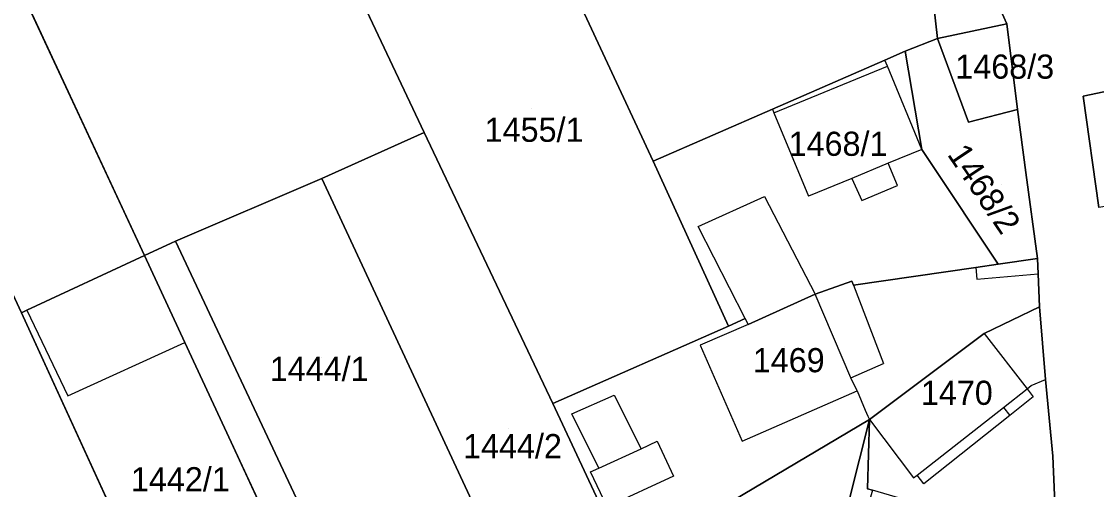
# Model space of a CAD drawing. Extents: x -263943 to -261149, y -1236934 to -1230686.
# Drawn here: x -262817.2 to -262728.3, y -1235221.3 to -1235182.6 of the extents above; entities that cross this region are included whole.
import ezdxf

# ---------------------------------------------------------------- set-up
doc = ezdxf.new("R2010")
doc.units = 0
for name, color, linetype in [('body_kn', 7, 'Continuous'), ('kladpar_druhypozemkov', 7, 'Continuous'), ('kladpar_hranice', 7, 'Continuous'), ('kladpar_parcelnecisla', 7, 'Continuous'), ('kladpar_plochy', 7, 'Continuous'), ('zappar_hrandruhpozemk', 7, 'Continuous')]:
    doc.layers.add(name, color=color, linetype=linetype)

msp = doc.modelspace()

# ---------------------------------------------------------------- linework, layer by layer
at = {"layer": 'body_kn'}
for p, q in [((-262735.7, -1235182.77), (-262735.7, -1235182.77)), ((-262741.44, -1235184), (-262741.44, -1235184)), ((-262741.44, -1235184), (-262741.44, -1235184)), ((-262744.12, -1235185.05), (-262744.12, -1235185.05)), ((-262744.12, -1235185.05), (-262744.12, -1235185.05)), ((-262745.79, -1235185.78), (-262745.79, -1235185.78)), ((-262745.58, -1235186.28), (-262745.58, -1235186.28)), ((-262745.58, -1235186.28), (-262745.58, -1235186.28)), ((-262729.37, -1235188.76), (-262729.37, -1235188.76)), ((-262755.1, -1235189.85), (-262755.1, -1235189.85)), ((-262755.1, -1235189.85), (-262755.1, -1235189.85)), ((-262754.97, -1235190.15), (-262754.97, -1235190.15)), ((-262754.97, -1235190.15), (-262754.97, -1235190.15)), ((-262734.82, -1235189.87), (-262734.82, -1235189.87)), ((-262734.82, -1235189.87), (-262734.82, -1235189.87)), ((-262738.86, -1235190.92), (-262738.86, -1235190.92)), ((-262783.91, -1235191.77), (-262783.91, -1235191.77)), ((-262783.91, -1235191.77), (-262783.91, -1235191.77)), ((-262742.73, -1235193.18), (-262742.73, -1235193.18)), ((-262742.73, -1235193.18), (-262742.73, -1235193.18)), ((-262742.12, -1235194.1), (-262742.12, -1235194.1)), ((-262764.97, -1235194.16), (-262764.97, -1235194.16)), ((-262745.51, -1235194.33), (-262745.51, -1235194.33)), ((-262792.39, -1235195.59), (-262792.39, -1235195.59)), ((-262748.53, -1235195.58), (-262748.53, -1235195.58)), ((-262748.53, -1235195.58), (-262748.53, -1235195.58)), ((-262734.11, -1235195.08), (-262734.11, -1235195.08)), ((-262734.11, -1235195.08), (-262734.11, -1235195.08)), ((-262744.73, -1235196.17), (-262744.73, -1235196.17)), ((-262755.74, -1235197.08), (-262755.74, -1235197.08)), ((-262752.11, -1235197.06), (-262752.11, -1235197.06)), ((-262747.68, -1235197.4), (-262747.68, -1235197.4)), ((-262761.25, -1235199.55), (-262761.25, -1235199.55)), ((-262804.86, -1235200.94), (-262804.86, -1235200.94)), ((-262804.86, -1235200.94), (-262804.86, -1235200.94)), ((-262804.49, -1235200.78), (-262804.49, -1235200.78)), ((-262807.06, -1235201.96), (-262807.06, -1235201.96)), ((-262738.27, -1235202.96), (-262738.27, -1235202.96)), ((-262738.27, -1235202.96), (-262738.27, -1235202.96)), ((-262736.42, -1235202.69), (-262736.42, -1235202.69)), ((-262736.42, -1235202.69), (-262736.42, -1235202.69)), ((-262733.14, -1235202.21), (-262733.14, -1235202.21)), ((-262733.1, -1235203.47), (-262733.1, -1235203.47)), ((-262748.52, -1235204.08), (-262748.52, -1235204.08)), ((-262748.38, -1235204.43), (-262748.38, -1235204.43)), ((-262748.38, -1235204.43), (-262748.38, -1235204.43)), ((-262738.17, -1235203.93), (-262738.17, -1235203.93)), ((-262751.56, -1235205.16), (-262751.56, -1235205.16)), ((-262816.8, -1235206.5), (-262816.8, -1235206.5)), ((-262816.8, -1235206.5), (-262816.8, -1235206.5)), ((-262733, -1235206.22), (-262733, -1235206.22)), ((-262817.24, -1235206.71), (-262817.24, -1235206.71)), ((-262817.24, -1235206.71), (-262817.24, -1235206.71)), ((-262757.35, -1235207.17), (-262757.35, -1235207.17)), ((-262757.35, -1235207.17), (-262757.35, -1235207.17)), ((-262758.74, -1235207.82), (-262758.74, -1235207.82)), ((-262757.1, -1235207.67), (-262757.1, -1235207.67)), ((-262757.1, -1235207.67), (-262757.1, -1235207.67)), ((-262803.74, -1235209.16), (-262803.74, -1235209.16)), ((-262737.58, -1235208.42), (-262737.58, -1235208.42)), ((-262737.58, -1235208.42), (-262737.58, -1235208.42)), ((-262761.07, -1235209.38), (-262761.07, -1235209.38)), ((-262745.9, -1235210.91), (-262745.9, -1235210.91)), ((-262748.61, -1235212.09), (-262748.61, -1235212.09)), ((-262733.67, -1235212.74), (-262733.67, -1235212.74)), ((-262732.48, -1235212.23), (-262732.48, -1235212.23)), ((-262813.41, -1235213.58), (-262813.41, -1235213.58)), ((-262768.19, -1235213.54), (-262768.19, -1235213.54)), ((-262748.09, -1235213.18), (-262748.09, -1235213.18)), ((-262734.01, -1235213.01), (-262734.01, -1235213.01)), ((-262733.5, -1235213.67), (-262733.5, -1235213.67)), ((-262773.28, -1235214.22), (-262773.28, -1235214.22)), ((-262735.96, -1235214.54), (-262735.96, -1235214.54)), ((-262735.96, -1235214.54), (-262735.96, -1235214.54)), ((-262771.69, -1235215.06), (-262771.69, -1235215.06)), ((-262747.41, -1235214.76), (-262747.41, -1235214.76)), ((-262747.19, -1235215.28), (-262747.19, -1235215.28)), ((-262735.43, -1235215.2), (-262735.43, -1235215.2)), ((-262735.43, -1235215.2), (-262735.43, -1235215.2)), ((-262747.07, -1235215.55), (-262747.07, -1235215.55)), ((-262747.07, -1235215.55), (-262747.07, -1235215.55)), ((-262765.97, -1235217.97), (-262765.97, -1235217.97)), ((-262765.97, -1235217.97), (-262765.97, -1235217.97)), ((-262764.63, -1235217.35), (-262764.63, -1235217.35)), ((-262757.59, -1235217.34), (-262757.59, -1235217.34)), ((-262731.88, -1235218.59), (-262731.88, -1235218.59)), ((-262731.88, -1235218.59), (-262731.88, -1235218.59)), ((-262770.14, -1235219.89), (-262770.14, -1235219.89)), ((-262770.14, -1235219.89), (-262770.14, -1235219.89)), ((-262769.45, -1235219.57), (-262769.45, -1235219.57)), ((-262763.27, -1235220.23), (-262763.27, -1235220.23)), ((-262743.42, -1235220.38), (-262743.42, -1235220.38)), ((-262743.12, -1235220.15), (-262743.12, -1235220.15)), ((-262743.12, -1235220.15), (-262743.12, -1235220.15)), ((-262747.23, -1235221.28), (-262747.23, -1235221.28)), ((-262742.57, -1235220.88), (-262742.57, -1235220.88))]:
    msp.add_line(p, q, dxfattribs=at)
at = {"layer": 'kladpar_druhypozemkov'}
for p, q in [((-262736.42, -1235185.61), (-262736.42, -1235185.61)), ((-262775.07, -1235189.75), (-262775.07, -1235189.75)), ((-262749.75, -1235191.8), (-262749.75, -1235191.8)), ((-262736.12, -1235196.08), (-262736.12, -1235196.08)), ((-262754.12, -1235209.53), (-262754.12, -1235209.53)), ((-262792.41, -1235210.44), (-262792.41, -1235210.44)), ((-262740.22, -1235212.23), (-262740.22, -1235212.23)), ((-262776.97, -1235216.25), (-262776.97, -1235216.25)), ((-262805.72, -1235219.73), (-262805.72, -1235219.73))]:
    msp.add_line(p, q, dxfattribs=at)
at = {"layer": 'kladpar_hranice'}
for points in [[(-262804.86, -1235200.94), (-262807.06, -1235201.96), (-262829.24, -1235154.33), (-262841.55, -1235127.8), (-262827.04, -1235120.76), (-262820.68, -1235117.7), (-262819.32, -1235117.02), (-262805.91, -1235145.16), (-262791.05, -1235176.69), (-262783.91, -1235191.77)], [(-262817.24, -1235206.71), (-262833.3, -1235172.14), (-262839.67, -1235158.58), (-262851.9, -1235132.72), (-262841.55, -1235127.8), (-262829.24, -1235154.33), (-262807.06, -1235201.96), (-262816.8, -1235206.5), (-262817.24, -1235206.71)], [(-262743.82, -1235163.73), (-262741.17, -1235170.55), (-262735.7, -1235182.77), (-262741.44, -1235184), (-262742.44, -1235174.95), (-262756.44, -1235169.79), (-262767.72, -1235175.06), (-262768.21, -1235174.09), (-262743.82, -1235163.73)], [(-262783.91, -1235191.77), (-262791.05, -1235176.69), (-262776.46, -1235169.47), (-262773.3, -1235176.25), (-262764.97, -1235194.16), (-262758.74, -1235207.82), (-262773.28, -1235214.22), (-262783.91, -1235191.77)], [(-262741.44, -1235184), (-262744.12, -1235185.05), (-262745.79, -1235185.78), (-262755.1, -1235189.85), (-262764.97, -1235194.16), (-262773.3, -1235176.25), (-262768.21, -1235174.09), (-262767.72, -1235175.06), (-262756.44, -1235169.79), (-262742.44, -1235174.95), (-262741.44, -1235184)], [(-262731.62, -1235225.03), (-262731.88, -1235218.59), (-262732.48, -1235212.23), (-262733, -1235206.22), (-262733.1, -1235203.47), (-262733.14, -1235202.21), (-262734.11, -1235195.08), (-262734.82, -1235189.87), (-262735.7, -1235182.77), (-262741.17, -1235170.55)], [(-262817.01, -1235235.45), (-262818.14, -1235232.99), (-262827.5, -1235212.91), (-262840.25, -1235185.71), (-262844.16, -1235177.32), (-262833.3, -1235172.14), (-262817.24, -1235206.71), (-262806.18, -1235230.86), (-262817.01, -1235235.45)], [(-262734.82, -1235189.87), (-262738.86, -1235190.92), (-262741.44, -1235184), (-262735.7, -1235182.77), (-262734.82, -1235189.87)], [(-262734.11, -1235195.08), (-262733.14, -1235202.21), (-262736.42, -1235202.69), (-262742.12, -1235194.1), (-262742.73, -1235193.18), (-262744.12, -1235185.05), (-262741.44, -1235184), (-262738.86, -1235190.92), (-262734.82, -1235189.87), (-262734.11, -1235195.08)], [(-262744.12, -1235185.05), (-262742.73, -1235193.18), (-262742.12, -1235194.1), (-262736.42, -1235202.69), (-262738.27, -1235202.96), (-262748.38, -1235204.43), (-262748.52, -1235204.08), (-262751.56, -1235205.16), (-262757.1, -1235207.67), (-262757.35, -1235207.17), (-262758.74, -1235207.82), (-262764.97, -1235194.16), (-262755.1, -1235189.85), (-262745.79, -1235185.78), (-262744.12, -1235185.05)], [(-262722.12, -1235189.16), (-262721.92, -1235190.13), (-262716.75, -1235189.23), (-262715.45, -1235195.58), (-262715.4, -1235195.8), (-262728.09, -1235197.99), (-262729.37, -1235188.76), (-262727.67, -1235188.42), (-262721.26, -1235186.97), (-262721.26, -1235187.48), (-262722.43, -1235187.64), (-262722.12, -1235189.16)], [(-262727.67, -1235188.42), (-262729.37, -1235188.76), (-262728.09, -1235197.99)], [(-262783.91, -1235191.77), (-262792.39, -1235195.59), (-262804.49, -1235200.78), (-262804.86, -1235200.94)], [(-262762.73, -1235244.97), (-262765.61, -1235247.6), (-262767.13, -1235248.88), (-262769.46, -1235244.06), (-262776.95, -1235228.55), (-262779.98, -1235222.28), (-262792.39, -1235195.59), (-262783.91, -1235191.77), (-262773.28, -1235214.22), (-262767.08, -1235227.43), (-262760.27, -1235241.66), (-262762.73, -1235244.97)], [(-262791.89, -1235227.61), (-262804.49, -1235200.78), (-262792.39, -1235195.59), (-262779.98, -1235222.28), (-262785.58, -1235224.79), (-262791.89, -1235227.61)], [(-262784.1, -1235251.61), (-262785.92, -1235247.67), (-262795.16, -1235227.63), (-262803.74, -1235209.16), (-262807.06, -1235201.96), (-262804.86, -1235200.94), (-262804.49, -1235200.78), (-262791.89, -1235227.61), (-262781.55, -1235250.15), (-262774.17, -1235254.56), (-262777.3, -1235256.34), (-262784.1, -1235251.61)], [(-262806.18, -1235230.86), (-262817.24, -1235206.71), (-262816.8, -1235206.5), (-262807.06, -1235201.96), (-262803.74, -1235209.16), (-262795.16, -1235227.63), (-262785.92, -1235247.67), (-262784.1, -1235251.61), (-262781.37, -1235257.45)], [(-262736.42, -1235202.69), (-262733.14, -1235202.21), (-262733.1, -1235203.47), (-262733, -1235206.22), (-262737.58, -1235208.42), (-262747.07, -1235215.55), (-262767.08, -1235227.43), (-262773.28, -1235214.22), (-262758.74, -1235207.82), (-262757.35, -1235207.17), (-262757.1, -1235207.67), (-262751.56, -1235205.16), (-262748.52, -1235204.08), (-262748.38, -1235204.43), (-262738.27, -1235202.96), (-262736.42, -1235202.69)], [(-262731.88, -1235218.59), (-262731.62, -1235225.03), (-262735.95, -1235224.61), (-262740.63, -1235223.23), (-262741.66, -1235222.92), (-262746.81, -1235221.4), (-262747.23, -1235221.28), (-262747.07, -1235215.55), (-262737.58, -1235208.42), (-262733, -1235206.22), (-262732.48, -1235212.23), (-262731.88, -1235218.59)], [(-262760.27, -1235241.66), (-262767.08, -1235227.43), (-262747.07, -1235215.55), (-262750.38, -1235228.69), (-262753.75, -1235232.59), (-262760.27, -1235241.66)], [(-262746.81, -1235221.4), (-262747.9, -1235225.11), (-262748.99, -1235228.85), (-262750.36, -1235233.52), (-262750.78, -1235233.43), (-262753.75, -1235232.59), (-262750.38, -1235228.69), (-262747.07, -1235215.55), (-262747.23, -1235221.28), (-262746.81, -1235221.4)]]:
    msp.add_lwpolyline(points, dxfattribs=at)
at = {"layer": 'kladpar_plochy'}
for p, q in [((-262807.06, -1235201.96), (-262829.24, -1235154.33)), ((-262791.05, -1235176.69), (-262783.91, -1235191.77)), ((-262783.91, -1235191.77), (-262792.39, -1235195.59)), ((-262792.39, -1235195.59), (-262804.49, -1235200.78)), ((-262804.86, -1235200.94), (-262807.06, -1235201.96)), ((-262804.49, -1235200.78), (-262804.86, -1235200.94)), ((-262816.8, -1235206.5), (-262807.06, -1235201.96)), ((-262807.06, -1235201.96), (-262803.74, -1235209.16)), ((-262817.24, -1235206.71), (-262816.8, -1235206.5)), ((-262806.18, -1235230.86), (-262817.24, -1235206.71)), ((-262803.74, -1235209.16), (-262795.16, -1235227.63))]:
    msp.add_line(p, q, dxfattribs=at)
for points in [[(-262817.24, -1235206.71), (-262833.3, -1235172.14), (-262839.67, -1235158.58), (-262851.9, -1235132.72), (-262841.55, -1235127.8), (-262829.24, -1235154.33), (-262807.06, -1235201.96), (-262816.8, -1235206.5)], [(-262743.82, -1235163.73), (-262741.17, -1235170.55), (-262735.7, -1235182.77), (-262741.44, -1235184), (-262742.44, -1235174.95), (-262756.44, -1235169.79), (-262767.72, -1235175.06), (-262768.21, -1235174.09)], [(-262783.91, -1235191.77), (-262791.05, -1235176.69), (-262776.46, -1235169.47), (-262773.3, -1235176.25), (-262764.97, -1235194.16), (-262758.74, -1235207.82), (-262773.28, -1235214.22)], [(-262741.44, -1235184), (-262744.12, -1235185.05), (-262745.79, -1235185.78), (-262755.1, -1235189.85), (-262764.97, -1235194.16), (-262773.3, -1235176.25), (-262768.21, -1235174.09), (-262767.72, -1235175.06), (-262756.44, -1235169.79), (-262742.44, -1235174.95)], [(-262817.01, -1235235.45), (-262818.14, -1235232.99), (-262827.5, -1235212.91), (-262840.25, -1235185.71), (-262844.16, -1235177.32), (-262833.3, -1235172.14), (-262817.24, -1235206.71), (-262806.18, -1235230.86)], [(-262734.82, -1235189.87), (-262738.86, -1235190.92), (-262741.44, -1235184), (-262735.7, -1235182.77)], [(-262734.11, -1235195.08), (-262733.14, -1235202.21), (-262736.42, -1235202.69), (-262742.12, -1235194.1), (-262742.73, -1235193.18), (-262744.12, -1235185.05), (-262741.44, -1235184), (-262738.86, -1235190.92), (-262734.82, -1235189.87)], [(-262744.12, -1235185.05), (-262742.73, -1235193.18), (-262742.12, -1235194.1), (-262736.42, -1235202.69), (-262738.27, -1235202.96), (-262748.38, -1235204.43), (-262748.52, -1235204.08), (-262751.56, -1235205.16), (-262757.1, -1235207.67), (-262757.35, -1235207.17), (-262758.74, -1235207.82), (-262764.97, -1235194.16), (-262755.1, -1235189.85), (-262745.79, -1235185.78)], [(-262722.12, -1235189.16), (-262721.92, -1235190.13), (-262716.75, -1235189.23), (-262715.45, -1235195.58), (-262715.4, -1235195.8), (-262728.09, -1235197.99), (-262729.37, -1235188.76), (-262727.67, -1235188.42), (-262721.26, -1235186.97), (-262721.26, -1235187.48), (-262722.43, -1235187.64)], [(-262762.73, -1235244.97), (-262765.61, -1235247.6), (-262767.13, -1235248.88), (-262769.46, -1235244.06), (-262776.95, -1235228.55), (-262779.98, -1235222.28), (-262792.39, -1235195.59), (-262783.91, -1235191.77), (-262773.28, -1235214.22), (-262767.08, -1235227.43), (-262760.27, -1235241.66)], [(-262791.89, -1235227.61), (-262804.49, -1235200.78), (-262792.39, -1235195.59), (-262779.98, -1235222.28), (-262785.58, -1235224.79)], [(-262784.1, -1235251.61), (-262785.92, -1235247.67), (-262795.16, -1235227.63), (-262803.74, -1235209.16), (-262807.06, -1235201.96), (-262804.86, -1235200.94), (-262804.49, -1235200.78), (-262791.89, -1235227.61), (-262781.55, -1235250.15), (-262774.17, -1235254.56), (-262777.3, -1235256.34)], [(-262736.42, -1235202.69), (-262733.14, -1235202.21), (-262733.1, -1235203.47), (-262733, -1235206.22), (-262737.58, -1235208.42), (-262747.07, -1235215.55), (-262767.08, -1235227.43), (-262773.28, -1235214.22), (-262758.74, -1235207.82), (-262757.35, -1235207.17), (-262757.1, -1235207.67), (-262751.56, -1235205.16), (-262748.52, -1235204.08), (-262748.38, -1235204.43), (-262738.27, -1235202.96)], [(-262731.88, -1235218.59), (-262731.62, -1235225.03), (-262735.95, -1235224.61), (-262740.63, -1235223.23), (-262741.66, -1235222.92), (-262746.81, -1235221.4), (-262747.23, -1235221.28), (-262747.07, -1235215.55), (-262737.58, -1235208.42), (-262733, -1235206.22), (-262732.48, -1235212.23)], [(-262760.27, -1235241.66), (-262767.08, -1235227.43), (-262747.07, -1235215.55), (-262750.38, -1235228.69), (-262753.75, -1235232.59)], [(-262746.81, -1235221.4), (-262747.9, -1235225.11), (-262748.99, -1235228.85), (-262750.36, -1235233.52), (-262750.78, -1235233.43), (-262753.75, -1235232.59), (-262750.38, -1235228.69), (-262747.07, -1235215.55), (-262747.23, -1235221.28)]]:
    msp.add_lwpolyline(points, close=True, dxfattribs=at)
for points in [[(-262731.62, -1235225.03), (-262731.88, -1235218.59), (-262732.48, -1235212.23), (-262733, -1235206.22), (-262733.1, -1235203.47), (-262733.14, -1235202.21), (-262734.11, -1235195.08), (-262734.82, -1235189.87), (-262735.7, -1235182.77), (-262741.17, -1235170.55)], [(-262727.67, -1235188.42), (-262729.37, -1235188.76), (-262728.09, -1235197.99)]]:
    msp.add_lwpolyline(points, dxfattribs=at)
at = {"layer": 'zappar_hrandruhpozemk'}
for p, q in [((-262745.58, -1235186.28), (-262745.79, -1235185.78)), ((-262754.97, -1235190.15), (-262745.58, -1235186.28)), ((-262742.73, -1235193.18), (-262745.58, -1235186.28)), ((-262744.73, -1235196.17), (-262745.51, -1235194.33)), ((-262748.53, -1235195.58), (-262747.68, -1235197.4)), ((-262747.68, -1235197.4), (-262744.73, -1235196.17)), ((-262761.25, -1235199.55), (-262755.74, -1235197.08)), ((-262755.74, -1235197.08), (-262751.56, -1235205.16)), ((-262757.35, -1235207.17), (-262761.25, -1235199.55)), ((-262738.27, -1235202.96), (-262738.17, -1235203.93)), ((-262738.17, -1235203.93), (-262733.1, -1235203.47)), ((-262748.38, -1235204.43), (-262745.9, -1235210.91)), ((-262748.61, -1235212.09), (-262751.56, -1235205.16)), ((-262816.8, -1235206.5), (-262813.41, -1235213.58)), ((-262813.41, -1235213.58), (-262803.74, -1235209.16)), ((-262737.58, -1235208.42), (-262734.01, -1235213.01)), ((-262748.61, -1235212.09), (-262745.9, -1235210.91)), ((-262748.09, -1235213.18), (-262748.61, -1235212.09)), ((-262757.59, -1235217.34), (-262748.09, -1235213.18)), ((-262735.96, -1235214.54), (-262735.43, -1235215.2)), ((-262735.43, -1235215.2), (-262742.57, -1235220.88)), ((-262769.45, -1235219.57), (-262765.97, -1235217.97)), ((-262765.97, -1235217.97), (-262764.63, -1235217.35)), ((-262764.63, -1235217.35), (-262763.27, -1235220.23)), ((-262770.14, -1235219.89), (-262769.45, -1235219.57)), ((-262742.57, -1235220.88), (-262743.12, -1235220.15))]:
    msp.add_line(p, q, dxfattribs=at)
for points in [[(-262755.1, -1235189.85), (-262754.97, -1235190.15), (-262752.11, -1235197.06)], [(-262742.73, -1235193.18), (-262745.51, -1235194.33), (-262748.53, -1235195.58), (-262752.11, -1235197.06)], [(-262757.1, -1235207.67), (-262761.07, -1235209.38), (-262757.59, -1235217.34)], [(-262734.01, -1235213.01), (-262733.67, -1235212.74), (-262732.48, -1235212.23)], [(-262769.45, -1235219.57), (-262771.69, -1235215.06), (-262768.19, -1235213.54), (-262765.97, -1235217.97)], [(-262748.09, -1235213.18), (-262747.41, -1235214.76), (-262747.19, -1235215.28), (-262747.07, -1235215.55)], [(-262743.12, -1235220.15), (-262735.96, -1235214.54), (-262734.01, -1235213.01)], [(-262734.01, -1235213.01), (-262733.5, -1235213.67), (-262735.43, -1235215.2)], [(-262747.07, -1235215.55), (-262743.42, -1235220.38), (-262743.12, -1235220.15)], [(-262763.27, -1235220.23), (-262768.78, -1235222.77), (-262770.14, -1235219.89)]]:
    msp.add_lwpolyline(points, dxfattribs=at)

# ---------------------------------------------------------------- texts
at = {"layer": 'kladpar_parcelnecisla'}
for s, p in [('1468/3', (-262739.954, -1235187.32)), ('1455/1', (-262778.911, -1235192.55)), ('1468/1', (-262753.753, -1235193.71)), ('1469', (-262756.72, -1235211.63)), ('1444/1', (-262796.701, -1235212.35)), ('1470', (-262742.805, -1235214.33)), ('1444/2', (-262780.697, -1235218.75)), ('1442/1', (-262808.188, -1235221.49))]:
    msp.add_text(s, height=2, dxfattribs=at).set_placement(p)
msp.add_text('1468/2', height=2, rotation=304, dxfattribs=at).set_placement((-262740.678, -1235193.59))

doc.saveas('drawing.dxf')
